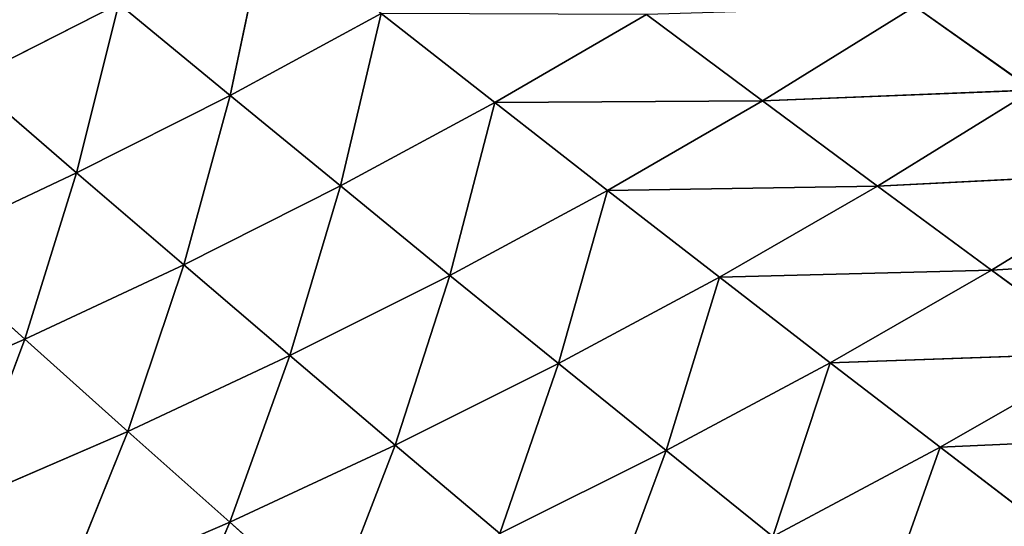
# Model space of a CAD drawing. Extents: x 0 to 605, y 0 to 400.
# Tile 800 of 1056: x 432 to 459, y 70 to 84. Entities that reach past the tile are written whole.
import ezdxf

# ---------------------------------------------------------------- set-up
doc = ezdxf.new("R2010")
doc.units = 0
doc.header["$LTSCALE"] = 25.4
doc.layers.get('0').update_dxf_attribs({"linetype": 'CONTINUOUS'})

# ---------------------------------------------------------------- blocks, each defined once
blk = doc.blocks.new('ATLANTA610_-_S_STL')
at = {"color": 0}
for p, q in [((455.638, 53.989, 331.962), (457.295, 51.857, 327.3)), ((455.638, 53.989, 331.962), (457.295, 51.857, 327.3)), ((460.212, 53.817, 329.532), (457.295, 51.857, 327.3)), ((460.212, 53.817, 329.532), (457.295, 51.857, 327.3)), ((464.71, 53.65, 326.963), (457.295, 51.857, 327.3)), ((464.71, 53.65, 326.963), (457.295, 51.857, 327.3)), ((448.246, 52.195, 331.954), (449.941, 50.173, 327.39)), ((448.246, 52.195, 331.954), (449.941, 50.173, 327.39)), ((452.805, 52.023, 329.694), (449.941, 50.173, 327.39)), ((452.805, 52.023, 329.694), (449.941, 50.173, 327.39)), ((457.295, 51.857, 327.3), (452.805, 52.023, 329.694)), ((457.295, 51.857, 327.3), (452.805, 52.023, 329.694)), ((454.346, 50.013, 325.033), (452.805, 52.023, 329.694)), ((454.346, 50.013, 325.033), (452.805, 52.023, 329.694)), ((457.295, 51.857, 327.3), (454.346, 50.013, 325.033)), ((457.295, 51.857, 327.3), (454.346, 50.013, 325.033)), ((457.295, 51.857, 327.3), (461.711, 51.696, 324.769)), ((457.295, 51.857, 327.3), (461.711, 51.696, 324.769)), ((461.711, 51.696, 324.769), (454.346, 50.013, 325.033)), ((461.711, 51.696, 324.769), (454.346, 50.013, 325.033)), ((461.711, 51.696, 324.769), (458.679, 49.86, 322.542)), ((461.711, 51.696, 324.769), (458.679, 49.86, 322.542)), ((466.047, 51.542, 322.105), (458.679, 49.86, 322.542)), ((466.047, 51.542, 322.105), (458.679, 49.86, 322.542)), ((438.216, 48.753, 329.311), (436.338, 50.683, 333.689)), ((438.216, 48.753, 329.311), (436.338, 50.683, 333.689)), ((440.932, 50.508, 331.715), (438.216, 48.753, 329.311)), ((440.932, 50.508, 331.715), (438.216, 48.753, 329.311)), ((440.932, 50.508, 331.715), (442.663, 48.591, 327.244)), ((440.932, 50.508, 331.715), (442.663, 48.591, 327.244)), ((445.468, 50.338, 329.617), (442.663, 48.591, 327.244)), ((445.468, 50.338, 329.617), (442.663, 48.591, 327.244)), ((449.941, 50.173, 327.39), (445.468, 50.338, 329.617)), ((449.941, 50.173, 327.39), (445.468, 50.338, 329.617)), ((447.049, 48.433, 325.053), (445.468, 50.338, 329.617)), ((447.049, 48.433, 325.053), (445.468, 50.338, 329.617)), ((449.941, 50.173, 327.39), (447.049, 48.433, 325.053)), ((449.941, 50.173, 327.39), (447.049, 48.433, 325.053)), ((449.941, 50.173, 327.39), (451.368, 48.281, 322.733)), ((454.346, 50.013, 325.033), (449.941, 50.173, 327.39)), ((454.346, 50.013, 325.033), (449.941, 50.173, 327.39)), ((449.941, 50.173, 327.39), (451.368, 48.281, 322.733)), ((454.346, 50.013, 325.033), (451.368, 48.281, 322.733)), ((454.346, 50.013, 325.033), (451.368, 48.281, 322.733)), ((458.679, 49.86, 322.542), (454.346, 50.013, 325.033)), ((458.679, 49.86, 322.542), (454.346, 50.013, 325.033)), ((458.679, 49.86, 322.542), (451.368, 48.281, 322.733)), ((458.679, 49.86, 322.542), (451.368, 48.281, 322.733)), ((458.679, 49.86, 322.542), (455.617, 48.134, 320.284)), ((458.679, 49.86, 322.542), (455.617, 48.134, 320.284)), ((462.934, 49.712, 319.921), (458.679, 49.86, 322.542)), ((462.934, 49.712, 319.921), (458.679, 49.86, 322.542)), ((462.934, 49.712, 319.921), (455.617, 48.134, 320.284)), ((462.934, 49.712, 319.921), (455.617, 48.134, 320.284)), ((433.713, 48.921, 331.255), (435.476, 47.103, 326.872)), ((438.216, 48.753, 329.311), (433.713, 48.921, 331.255)), ((438.216, 48.753, 329.311), (433.713, 48.921, 331.255)), ((433.713, 48.921, 331.255), (435.476, 47.103, 326.872)), ((438.216, 48.753, 329.311), (435.476, 47.103, 326.872)), ((438.216, 48.753, 329.311), (435.476, 47.103, 326.872)), ((442.663, 48.591, 327.244), (438.216, 48.753, 329.311)), ((442.663, 48.591, 327.244), (438.216, 48.753, 329.311)), ((439.833, 46.949, 324.839), (438.216, 48.753, 329.311)), ((439.833, 46.949, 324.839), (438.216, 48.753, 329.311)), ((442.663, 48.591, 327.244), (439.833, 46.949, 324.839)), ((442.663, 48.591, 327.244), (439.833, 46.949, 324.839)), ((442.663, 48.591, 327.244), (444.131, 46.799, 322.683)), ((447.049, 48.433, 325.053), (442.663, 48.591, 327.244)), ((447.049, 48.433, 325.053), (442.663, 48.591, 327.244)), ((442.663, 48.591, 327.244), (444.131, 46.799, 322.683)), ((447.049, 48.433, 325.053), (444.131, 46.799, 322.683)), ((447.049, 48.433, 325.053), (444.131, 46.799, 322.683)), ((451.368, 48.281, 322.733), (447.049, 48.433, 325.053)), ((451.368, 48.281, 322.733), (447.049, 48.433, 325.053)), ((448.364, 46.654, 320.402), (447.049, 48.433, 325.053)), ((448.364, 46.654, 320.402), (447.049, 48.433, 325.053)), ((451.368, 48.281, 322.733), (448.364, 46.654, 320.402)), ((451.368, 48.281, 322.733), (448.364, 46.654, 320.402)), ((455.617, 48.134, 320.284), (448.364, 46.654, 320.402)), ((455.617, 48.134, 320.284), (448.364, 46.654, 320.402)), ((451.368, 48.281, 322.733), (455.617, 48.134, 320.284)), ((451.368, 48.281, 322.733), (455.617, 48.134, 320.284)), ((455.617, 48.134, 320.284), (452.527, 46.515, 317.994)), ((455.617, 48.134, 320.284), (452.527, 46.515, 317.994)), ((455.617, 48.134, 320.284), (459.789, 47.993, 317.706)), ((455.617, 48.134, 320.284), (459.789, 47.993, 317.706)), ((459.789, 47.993, 317.706), (452.527, 46.515, 317.994)), ((459.789, 47.993, 317.706), (452.527, 46.515, 317.994)), ((459.789, 47.993, 317.706), (456.617, 46.381, 315.461)), ((459.789, 47.993, 317.706), (456.617, 46.381, 315.461)), ((435.476, 47.103, 326.872), (431.063, 47.263, 328.786)), ((435.476, 47.103, 326.872), (431.063, 47.263, 328.786)), ((432.713, 45.553, 324.4), (431.063, 47.263, 328.786)), ((432.713, 45.553, 324.4), (431.063, 47.263, 328.786)), ((435.476, 47.103, 326.872), (432.713, 45.553, 324.4)), ((435.476, 47.103, 326.872), (432.713, 45.553, 324.4)), ((435.476, 47.103, 326.872), (436.98, 45.406, 322.401)), ((439.833, 46.949, 324.839), (435.476, 47.103, 326.872)), ((439.833, 46.949, 324.839), (435.476, 47.103, 326.872)), ((435.476, 47.103, 326.872), (436.98, 45.406, 322.401)), ((439.833, 46.949, 324.839), (436.98, 45.406, 322.401)), ((439.833, 46.949, 324.839), (436.98, 45.406, 322.401)), ((444.131, 46.799, 322.683), (439.833, 46.949, 324.839)), ((444.131, 46.799, 322.683), (439.833, 46.949, 324.839)), ((441.188, 45.264, 320.282), (439.833, 46.949, 324.839)), ((441.188, 45.264, 320.282), (439.833, 46.949, 324.839)), ((444.131, 46.799, 322.683), (441.188, 45.264, 320.282)), ((444.131, 46.799, 322.683), (441.188, 45.264, 320.282)), ((444.131, 46.799, 322.683), (445.334, 45.127, 318.041)), ((448.364, 46.654, 320.402), (444.131, 46.799, 322.683)), ((448.364, 46.654, 320.402), (444.131, 46.799, 322.683)), ((444.131, 46.799, 322.683), (445.334, 45.127, 318.041)), ((448.364, 46.654, 320.402), (445.334, 45.127, 318.041)), ((448.364, 46.654, 320.402), (445.334, 45.127, 318.041)), ((452.527, 46.515, 317.994), (448.364, 46.654, 320.402)), ((452.527, 46.515, 317.994), (448.364, 46.654, 320.402)), ((452.527, 46.515, 317.994), (445.334, 45.127, 318.041)), ((452.527, 46.515, 317.994), (445.334, 45.127, 318.041)), ((452.527, 46.515, 317.994), (449.412, 44.995, 315.676)), ((452.527, 46.515, 317.994), (449.412, 44.995, 315.676)), ((456.617, 46.381, 315.461), (452.527, 46.515, 317.994)), ((456.617, 46.381, 315.461), (452.527, 46.515, 317.994)), ((428.392, 45.705, 326.283), (432.713, 45.553, 324.4)), ((428.392, 45.705, 326.283), (432.713, 45.553, 324.4)), ((429.929, 44.098, 321.898), (432.713, 45.553, 324.4)), ((429.929, 44.098, 321.898), (432.713, 45.553, 324.4)), ((436.98, 45.406, 322.401), (432.713, 45.553, 324.4)), ((436.98, 45.406, 322.401), (432.713, 45.553, 324.4)), ((434.105, 43.959, 319.933), (432.713, 45.553, 324.4)), ((434.105, 43.959, 319.933), (432.713, 45.553, 324.4)), ((436.98, 45.406, 322.401), (434.105, 43.959, 319.933)), ((436.98, 45.406, 322.401), (434.105, 43.959, 319.933)), ((436.98, 45.406, 322.401), (438.224, 43.825, 317.852)), ((441.188, 45.264, 320.282), (436.98, 45.406, 322.401)), ((441.188, 45.264, 320.282), (436.98, 45.406, 322.401)), ((436.98, 45.406, 322.401), (438.224, 43.825, 317.852)), ((441.188, 45.264, 320.282), (438.224, 43.825, 317.852)), ((441.188, 45.264, 320.282), (438.224, 43.825, 317.852)), ((445.334, 45.127, 318.041), (441.188, 45.264, 320.282)), ((445.334, 45.127, 318.041), (441.188, 45.264, 320.282)), ((442.281, 43.695, 315.652), (441.188, 45.264, 320.282)), ((442.281, 43.695, 315.652), (441.188, 45.264, 320.282)), ((445.334, 45.127, 318.041), (442.281, 43.695, 315.652)), ((445.334, 45.127, 318.041), (442.281, 43.695, 315.652)), ((445.334, 45.127, 318.041), (449.412, 44.995, 315.676)), ((445.334, 45.127, 318.041), (449.412, 44.995, 315.676)), ((429.929, 44.098, 321.898), (434.105, 43.959, 319.933)), ((429.929, 44.098, 321.898), (434.105, 43.959, 319.933)), ((431.21, 42.602, 317.436), (434.105, 43.959, 319.933)), ((431.21, 42.602, 317.436), (434.105, 43.959, 319.933)), ((438.224, 43.825, 317.852), (434.105, 43.959, 319.933)), ((438.224, 43.825, 317.852), (434.105, 43.959, 319.933)), ((435.239, 42.475, 315.394), (434.105, 43.959, 319.933)), ((435.239, 42.475, 315.394), (434.105, 43.959, 319.933)), ((438.224, 43.825, 317.852), (435.239, 42.475, 315.394)), ((438.224, 43.825, 317.852), (435.239, 42.475, 315.394)), ((438.224, 43.825, 317.852), (439.207, 42.353, 313.236)), ((442.281, 43.695, 315.652), (438.224, 43.825, 317.852)), ((442.281, 43.695, 315.652), (438.224, 43.825, 317.852)), ((438.224, 43.825, 317.852), (439.207, 42.353, 313.236)), ((431.21, 42.602, 317.436), (435.239, 42.475, 315.394)), ((431.21, 42.602, 317.436), (435.239, 42.475, 315.394))]:
    blk.add_line(p, q, dxfattribs=at)
mesh = blk.add_polyface(dxfattribs=at)
corners = [(455.638, 53.989, 331.962), (457.295, 51.857, 327.3), (452.805, 52.023, 329.694)]
mesh.append_faces([[corners[k] for k in face] for face in [(0, 1, 2)]], dxfattribs={"color": 0})
mesh = blk.add_polyface(dxfattribs=at)
corners = [(455.638, 53.989, 331.962), (460.212, 53.817, 329.532), (457.295, 51.857, 327.3)]
mesh.append_faces([[corners[k] for k in face] for face in [(0, 1, 2)]], dxfattribs={"color": 0})
mesh = blk.add_polyface(dxfattribs=at)
corners = [(460.212, 53.817, 329.532), (464.71, 53.65, 326.963), (457.295, 51.857, 327.3)]
mesh.append_faces([[corners[k] for k in face] for face in [(0, 1, 2)]], dxfattribs={"color": 0})
mesh = blk.add_polyface(dxfattribs=at)
corners = [(457.295, 51.857, 327.3), (464.71, 53.65, 326.963), (461.711, 51.696, 324.769)]
mesh.append_faces([[corners[k] for k in face] for face in [(0, 1, 2)]], dxfattribs={"color": 0})
mesh = blk.add_polyface(dxfattribs=at)
corners = [(448.246, 52.195, 331.954), (449.941, 50.173, 327.39), (445.468, 50.338, 329.617)]
mesh.append_faces([[corners[k] for k in face] for face in [(0, 1, 2)]], dxfattribs={"color": 0})
mesh = blk.add_polyface(dxfattribs=at)
corners = [(448.246, 52.195, 331.954), (452.805, 52.023, 329.694), (449.941, 50.173, 327.39)]
mesh.append_faces([[corners[k] for k in face] for face in [(0, 1, 2)]], dxfattribs={"color": 0})
mesh = blk.add_polyface(dxfattribs=at)
corners = [(452.805, 52.023, 329.694), (454.346, 50.013, 325.033), (449.941, 50.173, 327.39)]
mesh.append_faces([[corners[k] for k in face] for face in [(0, 1, 2)]], dxfattribs={"color": 0})
mesh = blk.add_polyface(dxfattribs=at)
corners = [(452.805, 52.023, 329.694), (457.295, 51.857, 327.3), (454.346, 50.013, 325.033)]
mesh.append_faces([[corners[k] for k in face] for face in [(0, 1, 2)]], dxfattribs={"color": 0})
mesh = blk.add_polyface(dxfattribs=at)
corners = [(457.295, 51.857, 327.3), (461.711, 51.696, 324.769), (454.346, 50.013, 325.033)]
mesh.append_faces([[corners[k] for k in face] for face in [(0, 1, 2)]], dxfattribs={"color": 0})
mesh = blk.add_polyface(dxfattribs=at)
corners = [(454.346, 50.013, 325.033), (461.711, 51.696, 324.769), (458.679, 49.86, 322.542)]
mesh.append_faces([[corners[k] for k in face] for face in [(0, 1, 2)]], dxfattribs={"color": 0})
mesh = blk.add_polyface(dxfattribs=at)
corners = [(461.711, 51.696, 324.769), (466.047, 51.542, 322.105), (458.679, 49.86, 322.542)]
mesh.append_faces([[corners[k] for k in face] for face in [(0, 1, 2)]], dxfattribs={"color": 0})
mesh = blk.add_polyface(dxfattribs=at)
corners = [(458.679, 49.86, 322.542), (466.047, 51.542, 322.105), (462.934, 49.712, 319.921)]
mesh.append_faces([[corners[k] for k in face] for face in [(0, 1, 2)]], dxfattribs={"color": 0})
mesh = blk.add_polyface(dxfattribs=at)
corners = [(436.338, 50.683, 333.689), (438.216, 48.753, 329.311), (433.713, 48.921, 331.255)]
mesh.append_faces([[corners[k] for k in face] for face in [(0, 1, 2)]], dxfattribs={"color": 0})
mesh = blk.add_polyface(dxfattribs=at)
corners = [(436.338, 50.683, 333.689), (440.932, 50.508, 331.715), (438.216, 48.753, 329.311)]
mesh.append_faces([[corners[k] for k in face] for face in [(0, 1, 2)]], dxfattribs={"color": 0})
mesh = blk.add_polyface(dxfattribs=at)
corners = [(440.932, 50.508, 331.715), (442.663, 48.591, 327.244), (438.216, 48.753, 329.311)]
mesh.append_faces([[corners[k] for k in face] for face in [(0, 1, 2)]], dxfattribs={"color": 0})
mesh = blk.add_polyface(dxfattribs=at)
corners = [(440.932, 50.508, 331.715), (445.468, 50.338, 329.617), (442.663, 48.591, 327.244)]
mesh.append_faces([[corners[k] for k in face] for face in [(0, 1, 2)]], dxfattribs={"color": 0})
mesh = blk.add_polyface(dxfattribs=at)
corners = [(445.468, 50.338, 329.617), (447.049, 48.433, 325.053), (442.663, 48.591, 327.244)]
mesh.append_faces([[corners[k] for k in face] for face in [(0, 1, 2)]], dxfattribs={"color": 0})
mesh = blk.add_polyface(dxfattribs=at)
corners = [(445.468, 50.338, 329.617), (449.941, 50.173, 327.39), (447.049, 48.433, 325.053)]
mesh.append_faces([[corners[k] for k in face] for face in [(0, 1, 2)]], dxfattribs={"color": 0})
mesh = blk.add_polyface(dxfattribs=at)
corners = [(449.941, 50.173, 327.39), (451.368, 48.281, 322.733), (447.049, 48.433, 325.053)]
mesh.append_faces([[corners[k] for k in face] for face in [(0, 1, 2)]], dxfattribs={"color": 0})
mesh = blk.add_polyface(dxfattribs=at)
corners = [(449.941, 50.173, 327.39), (454.346, 50.013, 325.033), (451.368, 48.281, 322.733)]
mesh.append_faces([[corners[k] for k in face] for face in [(0, 1, 2)]], dxfattribs={"color": 0})
mesh = blk.add_polyface(dxfattribs=at)
corners = [(454.346, 50.013, 325.033), (458.679, 49.86, 322.542), (451.368, 48.281, 322.733)]
mesh.append_faces([[corners[k] for k in face] for face in [(0, 1, 2)]], dxfattribs={"color": 0})
mesh = blk.add_polyface(dxfattribs=at)
corners = [(451.368, 48.281, 322.733), (458.679, 49.86, 322.542), (455.617, 48.134, 320.284)]
mesh.append_faces([[corners[k] for k in face] for face in [(0, 1, 2)]], dxfattribs={"color": 0})
mesh = blk.add_polyface(dxfattribs=at)
corners = [(458.679, 49.86, 322.542), (462.934, 49.712, 319.921), (455.617, 48.134, 320.284)]
mesh.append_faces([[corners[k] for k in face] for face in [(0, 1, 2)]], dxfattribs={"color": 0})
mesh = blk.add_polyface(dxfattribs=at)
corners = [(455.617, 48.134, 320.284), (462.934, 49.712, 319.921), (459.789, 47.993, 317.706)]
mesh.append_faces([[corners[k] for k in face] for face in [(0, 1, 2)]], dxfattribs={"color": 0})
mesh = blk.add_polyface(dxfattribs=at)
corners = [(429.157, 49.093, 333.08), (433.713, 48.921, 331.255), (431.063, 47.263, 328.786)]
mesh.append_faces([[corners[k] for k in face] for face in [(0, 1, 2)]], dxfattribs={"color": 0})
mesh = blk.add_polyface(dxfattribs=at)
corners = [(433.713, 48.921, 331.255), (435.476, 47.103, 326.872), (431.063, 47.263, 328.786)]
mesh.append_faces([[corners[k] for k in face] for face in [(0, 1, 2)]], dxfattribs={"color": 0})
mesh = blk.add_polyface(dxfattribs=at)
corners = [(433.713, 48.921, 331.255), (438.216, 48.753, 329.311), (435.476, 47.103, 326.872)]
mesh.append_faces([[corners[k] for k in face] for face in [(0, 1, 2)]], dxfattribs={"color": 0})
mesh = blk.add_polyface(dxfattribs=at)
corners = [(438.216, 48.753, 329.311), (439.833, 46.949, 324.839), (435.476, 47.103, 326.872)]
mesh.append_faces([[corners[k] for k in face] for face in [(0, 1, 2)]], dxfattribs={"color": 0})
mesh = blk.add_polyface(dxfattribs=at)
corners = [(438.216, 48.753, 329.311), (442.663, 48.591, 327.244), (439.833, 46.949, 324.839)]
mesh.append_faces([[corners[k] for k in face] for face in [(0, 1, 2)]], dxfattribs={"color": 0})
mesh = blk.add_polyface(dxfattribs=at)
corners = [(442.663, 48.591, 327.244), (444.131, 46.799, 322.683), (439.833, 46.949, 324.839)]
mesh.append_faces([[corners[k] for k in face] for face in [(0, 1, 2)]], dxfattribs={"color": 0})
mesh = blk.add_polyface(dxfattribs=at)
corners = [(442.663, 48.591, 327.244), (447.049, 48.433, 325.053), (444.131, 46.799, 322.683)]
mesh.append_faces([[corners[k] for k in face] for face in [(0, 1, 2)]], dxfattribs={"color": 0})
mesh = blk.add_polyface(dxfattribs=at)
corners = [(447.049, 48.433, 325.053), (448.364, 46.654, 320.402), (444.131, 46.799, 322.683)]
mesh.append_faces([[corners[k] for k in face] for face in [(0, 1, 2)]], dxfattribs={"color": 0})
mesh = blk.add_polyface(dxfattribs=at)
corners = [(447.049, 48.433, 325.053), (451.368, 48.281, 322.733), (448.364, 46.654, 320.402)]
mesh.append_faces([[corners[k] for k in face] for face in [(0, 1, 2)]], dxfattribs={"color": 0})
mesh = blk.add_polyface(dxfattribs=at)
corners = [(451.368, 48.281, 322.733), (455.617, 48.134, 320.284), (448.364, 46.654, 320.402)]
mesh.append_faces([[corners[k] for k in face] for face in [(0, 1, 2)]], dxfattribs={"color": 0})
mesh = blk.add_polyface(dxfattribs=at)
corners = [(448.364, 46.654, 320.402), (455.617, 48.134, 320.284), (452.527, 46.515, 317.994)]
mesh.append_faces([[corners[k] for k in face] for face in [(0, 1, 2)]], dxfattribs={"color": 0})
mesh = blk.add_polyface(dxfattribs=at)
corners = [(455.617, 48.134, 320.284), (459.789, 47.993, 317.706), (452.527, 46.515, 317.994)]
mesh.append_faces([[corners[k] for k in face] for face in [(0, 1, 2)]], dxfattribs={"color": 0})
mesh = blk.add_polyface(dxfattribs=at)
corners = [(452.527, 46.515, 317.994), (459.789, 47.993, 317.706), (456.617, 46.381, 315.461)]
mesh.append_faces([[corners[k] for k in face] for face in [(0, 1, 2)]], dxfattribs={"color": 0})
mesh = blk.add_polyface(dxfattribs=at)
corners = [(459.789, 47.993, 317.706), (463.88, 47.858, 315.003), (456.617, 46.381, 315.461)]
mesh.append_faces([[corners[k] for k in face] for face in [(0, 1, 2)]], dxfattribs={"color": 0})
mesh = blk.add_polyface(dxfattribs=at)
corners = [(431.063, 47.263, 328.786), (432.713, 45.553, 324.4), (428.392, 45.705, 326.283)]
mesh.append_faces([[corners[k] for k in face] for face in [(0, 1, 2)]], dxfattribs={"color": 0})
mesh = blk.add_polyface(dxfattribs=at)
corners = [(431.063, 47.263, 328.786), (435.476, 47.103, 326.872), (432.713, 45.553, 324.4)]
mesh.append_faces([[corners[k] for k in face] for face in [(0, 1, 2)]], dxfattribs={"color": 0})
mesh = blk.add_polyface(dxfattribs=at)
corners = [(435.476, 47.103, 326.872), (436.98, 45.406, 322.401), (432.713, 45.553, 324.4)]
mesh.append_faces([[corners[k] for k in face] for face in [(0, 1, 2)]], dxfattribs={"color": 0})
mesh = blk.add_polyface(dxfattribs=at)
corners = [(435.476, 47.103, 326.872), (439.833, 46.949, 324.839), (436.98, 45.406, 322.401)]
mesh.append_faces([[corners[k] for k in face] for face in [(0, 1, 2)]], dxfattribs={"color": 0})
mesh = blk.add_polyface(dxfattribs=at)
corners = [(439.833, 46.949, 324.839), (441.188, 45.264, 320.282), (436.98, 45.406, 322.401)]
mesh.append_faces([[corners[k] for k in face] for face in [(0, 1, 2)]], dxfattribs={"color": 0})
mesh = blk.add_polyface(dxfattribs=at)
corners = [(439.833, 46.949, 324.839), (444.131, 46.799, 322.683), (441.188, 45.264, 320.282)]
mesh.append_faces([[corners[k] for k in face] for face in [(0, 1, 2)]], dxfattribs={"color": 0})
mesh = blk.add_polyface(dxfattribs=at)
corners = [(444.131, 46.799, 322.683), (445.334, 45.127, 318.041), (441.188, 45.264, 320.282)]
mesh.append_faces([[corners[k] for k in face] for face in [(0, 1, 2)]], dxfattribs={"color": 0})
mesh = blk.add_polyface(dxfattribs=at)
corners = [(444.131, 46.799, 322.683), (448.364, 46.654, 320.402), (445.334, 45.127, 318.041)]
mesh.append_faces([[corners[k] for k in face] for face in [(0, 1, 2)]], dxfattribs={"color": 0})
mesh = blk.add_polyface(dxfattribs=at)
corners = [(448.364, 46.654, 320.402), (452.527, 46.515, 317.994), (445.334, 45.127, 318.041)]
mesh.append_faces([[corners[k] for k in face] for face in [(0, 1, 2)]], dxfattribs={"color": 0})
mesh = blk.add_polyface(dxfattribs=at)
corners = [(445.334, 45.127, 318.041), (452.527, 46.515, 317.994), (449.412, 44.995, 315.676)]
mesh.append_faces([[corners[k] for k in face] for face in [(0, 1, 2)]], dxfattribs={"color": 0})
mesh = blk.add_polyface(dxfattribs=at)
corners = [(452.527, 46.515, 317.994), (456.617, 46.381, 315.461), (449.412, 44.995, 315.676)]
mesh.append_faces([[corners[k] for k in face] for face in [(0, 1, 2)]], dxfattribs={"color": 0})
mesh = blk.add_polyface(dxfattribs=at)
corners = [(428.392, 45.705, 326.283), (432.713, 45.553, 324.4), (429.929, 44.098, 321.898)]
mesh.append_faces([[corners[k] for k in face] for face in [(0, 1, 2)]], dxfattribs={"color": 0})
mesh = blk.add_polyface(dxfattribs=at)
corners = [(432.713, 45.553, 324.4), (434.105, 43.959, 319.933), (429.929, 44.098, 321.898)]
mesh.append_faces([[corners[k] for k in face] for face in [(0, 1, 2)]], dxfattribs={"color": 0})
mesh = blk.add_polyface(dxfattribs=at)
corners = [(432.713, 45.553, 324.4), (436.98, 45.406, 322.401), (434.105, 43.959, 319.933)]
mesh.append_faces([[corners[k] for k in face] for face in [(0, 1, 2)]], dxfattribs={"color": 0})
mesh = blk.add_polyface(dxfattribs=at)
corners = [(436.98, 45.406, 322.401), (438.224, 43.825, 317.852), (434.105, 43.959, 319.933)]
mesh.append_faces([[corners[k] for k in face] for face in [(0, 1, 2)]], dxfattribs={"color": 0})
mesh = blk.add_polyface(dxfattribs=at)
corners = [(436.98, 45.406, 322.401), (441.188, 45.264, 320.282), (438.224, 43.825, 317.852)]
mesh.append_faces([[corners[k] for k in face] for face in [(0, 1, 2)]], dxfattribs={"color": 0})
mesh = blk.add_polyface(dxfattribs=at)
corners = [(441.188, 45.264, 320.282), (442.281, 43.695, 315.652), (438.224, 43.825, 317.852)]
mesh.append_faces([[corners[k] for k in face] for face in [(0, 1, 2)]], dxfattribs={"color": 0})
mesh = blk.add_polyface(dxfattribs=at)
corners = [(441.188, 45.264, 320.282), (445.334, 45.127, 318.041), (442.281, 43.695, 315.652)]
mesh.append_faces([[corners[k] for k in face] for face in [(0, 1, 2)]], dxfattribs={"color": 0})
mesh = blk.add_polyface(dxfattribs=at)
corners = [(445.334, 45.127, 318.041), (449.412, 44.995, 315.676), (442.281, 43.695, 315.652)]
mesh.append_faces([[corners[k] for k in face] for face in [(0, 1, 2)]], dxfattribs={"color": 0})
mesh = blk.add_polyface(dxfattribs=at)
corners = [(429.929, 44.098, 321.898), (434.105, 43.959, 319.933), (431.21, 42.602, 317.436)]
mesh.append_faces([[corners[k] for k in face] for face in [(0, 1, 2)]], dxfattribs={"color": 0})
mesh = blk.add_polyface(dxfattribs=at)
corners = [(434.105, 43.959, 319.933), (435.239, 42.475, 315.394), (431.21, 42.602, 317.436)]
mesh.append_faces([[corners[k] for k in face] for face in [(0, 1, 2)]], dxfattribs={"color": 0})
mesh = blk.add_polyface(dxfattribs=at)
corners = [(434.105, 43.959, 319.933), (438.224, 43.825, 317.852), (435.239, 42.475, 315.394)]
mesh.append_faces([[corners[k] for k in face] for face in [(0, 1, 2)]], dxfattribs={"color": 0})
mesh = blk.add_polyface(dxfattribs=at)
corners = [(438.224, 43.825, 317.852), (439.207, 42.353, 313.236), (435.239, 42.475, 315.394)]
mesh.append_faces([[corners[k] for k in face] for face in [(0, 1, 2)]], dxfattribs={"color": 0})
mesh = blk.add_polyface(dxfattribs=at)
corners = [(438.224, 43.825, 317.852), (442.281, 43.695, 315.652), (439.207, 42.353, 313.236)]
mesh.append_faces([[corners[k] for k in face] for face in [(0, 1, 2)]], dxfattribs={"color": 0})
mesh = blk.add_polyface(dxfattribs=at)
corners = [(431.21, 42.602, 317.436), (435.239, 42.475, 315.394), (432.234, 41.211, 312.909)]
mesh.append_faces([[corners[k] for k in face] for face in [(0, 1, 2)]], dxfattribs={"color": 0})

msp = doc.modelspace()

# ---------------------------------------------------------------- block references
at = {"color": 254, "extrusion": (0, -1, 5.55112e-17)}
msp.add_blockref('ATLANTA610_-_S_STL', (-0.269, -0.066, -399.883), dxfattribs=at)

doc.saveas('drawing.dxf')
